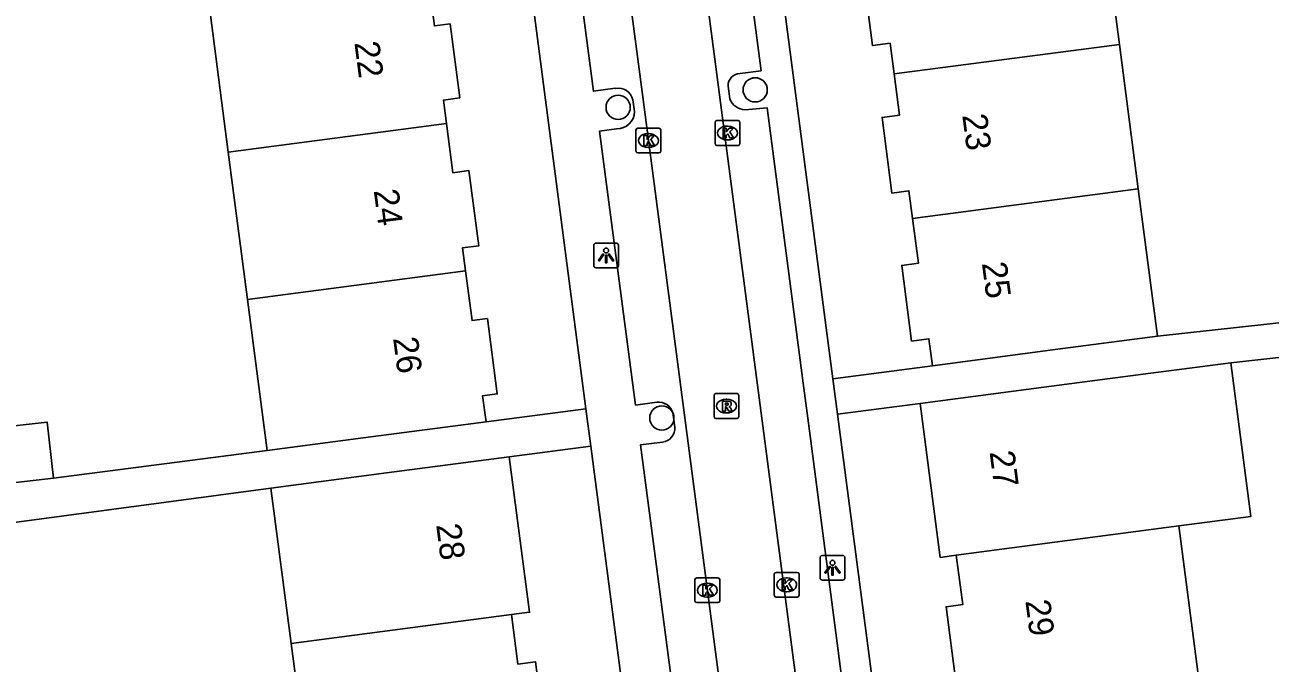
# Model space of a CAD drawing. Extents: x 162074 to 163034, y 381824 to 382557.
# Drawn here: x 162394.5 to 162444.7, y 382342.2 to 382368 of the extents above; entities that cross this region are included whole.
import ezdxf

# ---------------------------------------------------------------- set-up
doc = ezdxf.new("R2010")
doc.units = 0
for name, color, linetype in [('IMGEO_Boom', 7, 'Continuous'), ('IMGEO_Kolk', 7, 'Continuous'), ('IMGEO_Lichtpunt', 7, 'Continuous'), ('IMGEO_Pand', 7, 'Continuous'), ('IMGEO_Pand_nummerreeks', 7, 'Continuous'), ('IMGEO_Rijbaan_lokaal_open', 7, 'Continuous'), ('IMGEO_Rioolput', 7, 'Continuous'), ('IMGEO_Voetpad_open', 7, 'Continuous')]:
    doc.layers.add(name, color=color, linetype=linetype)

msp = doc.modelspace()

# ---------------------------------------------------------------- linework, layer by layer
at = {"layer": 'IMGEO_Boom'}
for centre in [(162423.943, 382365.349), (162418.414, 382364.645), (162420.177, 382352.114)]:
    msp.add_circle(centre, 0.489, dxfattribs=at)
at = {"layer": 'IMGEO_Kolk'}
for p, q in [((162422.4, 382364.108), (162423.252, 382364.108)), ((162419.134, 382362.878), (162419.134, 382363.73)), ((162419.209, 382363.804), (162420.061, 382363.804)), ((162419.622, 382363.584), (162419.647, 382363.584)), ((162420.135, 382363.73), (162420.135, 382362.878)), ((162422.325, 382363.182), (162422.325, 382364.034)), ((162422.813, 382363.888), (162422.838, 382363.888)), ((162423.326, 382364.034), (162423.326, 382363.182)), ((162423.252, 382363.108), (162422.4, 382363.108)), ((162422.836, 382363.328), (162422.811, 382363.328)), ((162420.061, 382362.804), (162419.209, 382362.804)), ((162419.645, 382363.024), (162419.62, 382363.024)), ((162421.511, 382344.739), (162421.511, 382345.591)), ((162421.586, 382345.665), (162422.438, 382345.665)), ((162422.512, 382345.591), (162422.512, 382344.739)), ((162424.713, 382344.959), (162424.713, 382345.811)), ((162424.788, 382345.885), (162425.64, 382345.885)), ((162425.201, 382345.665), (162425.226, 382345.665)), ((162425.714, 382345.811), (162425.714, 382344.959)), ((162421.999, 382345.445), (162422.024, 382345.445)), ((162425.224, 382345.105), (162425.199, 382345.105)), ((162422.438, 382344.665), (162421.586, 382344.665)), ((162422.022, 382344.885), (162421.997, 382344.885)), ((162425.64, 382344.885), (162424.788, 382344.885))]:
    msp.add_line(p, q, dxfattribs=at)
for points in [[(162422.4, 382364.108), (162423.252, 382364.108)], [(162419.134, 382362.878), (162419.134, 382363.73)], [(162419.209, 382363.804), (162420.061, 382363.804)], [(162420.135, 382363.73), (162420.135, 382362.878)], [(162422.325, 382363.182), (162422.325, 382364.034)], [(162422.646, 382363.808), (162422.769, 382363.808), (162422.769, 382363.657), (162422.899, 382363.808), (162423.063, 382363.808), (162422.917, 382363.657), (162423.07, 382363.408), (162422.918, 382363.408), (162422.833, 382363.572), (162422.769, 382363.505), (162422.769, 382363.408), (162422.646, 382363.408), (162422.646, 382363.808)], [(162423.326, 382364.034), (162423.326, 382363.182)], [(162419.455, 382363.504), (162419.578, 382363.504), (162419.578, 382363.353), (162419.708, 382363.504), (162419.872, 382363.504), (162419.726, 382363.353), (162419.879, 382363.104), (162419.727, 382363.104), (162419.642, 382363.268), (162419.578, 382363.201), (162419.578, 382363.104), (162419.455, 382363.104), (162419.455, 382363.504)], [(162423.252, 382363.108), (162422.4, 382363.108)], [(162420.061, 382362.804), (162419.209, 382362.804)], [(162421.511, 382344.739), (162421.511, 382345.591)], [(162421.586, 382345.665), (162422.438, 382345.665)], [(162422.512, 382345.591), (162422.512, 382344.739)], [(162424.713, 382344.959), (162424.713, 382345.811)], [(162424.788, 382345.885), (162425.64, 382345.885)], [(162425.034, 382345.585), (162425.157, 382345.585), (162425.157, 382345.434), (162425.287, 382345.585), (162425.451, 382345.585), (162425.305, 382345.434), (162425.458, 382345.185), (162425.306, 382345.185), (162425.221, 382345.349), (162425.157, 382345.282), (162425.157, 382345.185), (162425.034, 382345.185), (162425.034, 382345.585)], [(162425.714, 382345.811), (162425.714, 382344.959)], [(162421.832, 382345.365), (162421.955, 382345.365), (162421.955, 382345.214), (162422.085, 382345.365), (162422.249, 382345.365), (162422.103, 382345.214), (162422.256, 382344.965), (162422.104, 382344.965), (162422.019, 382345.129), (162421.955, 382345.062), (162421.955, 382344.965), (162421.832, 382344.965), (162421.832, 382345.365)], [(162422.438, 382344.665), (162421.586, 382344.665)], [(162425.64, 382344.885), (162424.788, 382344.885)]]:
    msp.add_lwpolyline(points, dxfattribs=at)
for centre, start, end in [((162422.402, 382364.032), 91.552, 178.448), ((162422.402, 382364.032), 91.552, 178.448), ((162423.25, 382364.032), 1.552, 88.448), ((162423.25, 382364.032), 1.552, 88.448), ((162419.211, 382363.728), 91.552, 178.448), ((162419.211, 382363.728), 91.552, 178.448), ((162420.059, 382363.728), 1.552, 88.448), ((162420.059, 382363.728), 1.552, 88.448), ((162422.402, 382363.184), 181.552, 268.448), ((162422.402, 382363.184), 181.552, 268.448), ((162423.25, 382363.184), 271.552, 358.448), ((162423.25, 382363.184), 271.552, 358.448), ((162419.211, 382362.88), 181.552, 268.448), ((162419.211, 382362.88), 181.552, 268.448), ((162420.059, 382362.88), 271.552, 358.448), ((162420.059, 382362.88), 271.552, 358.448), ((162421.588, 382345.589), 91.552, 178.448), ((162421.588, 382345.589), 91.552, 178.448), ((162422.436, 382345.589), 1.552, 88.448), ((162422.436, 382345.589), 1.552, 88.448), ((162424.79, 382345.809), 91.552, 178.448), ((162424.79, 382345.809), 91.552, 178.448), ((162425.638, 382345.809), 1.552, 88.448), ((162425.638, 382345.809), 1.552, 88.448), ((162421.588, 382344.741), 181.552, 268.448), ((162421.588, 382344.741), 181.552, 268.448), ((162422.436, 382344.741), 271.552, 358.448), ((162422.436, 382344.741), 271.552, 358.448), ((162424.79, 382344.961), 181.552, 268.448), ((162424.79, 382344.961), 181.552, 268.448), ((162425.638, 382344.961), 271.552, 358.448), ((162425.638, 382344.961), 271.552, 358.448)]:
    msp.add_arc(centre, 0.0765, start, end, dxfattribs=at)
for centre, major_axis, ratio, start_param, end_param in [((162419.621, 382363.304), (-0.387, 0.002), 0.722429, 4.712389, 7.853982), ((162419.646, 382363.304), (-0.39, 0.002), 0.717154, 1.570796, 4.712389), ((162422.812, 382363.608), (-0.387, 0.002), 0.722429, 4.712389, 7.853982), ((162422.837, 382363.608), (-0.39, 0.002), 0.717154, 1.570796, 4.712389), ((162425.2, 382345.385), (-0.387, 0.002), 0.722429, 4.712389, 7.853982), ((162425.225, 382345.385), (-0.39, 0.002), 0.717154, 1.570796, 4.712389), ((162421.998, 382345.165), (-0.387, 0.002), 0.722429, 4.712389, 7.853982), ((162422.023, 382345.165), (-0.39, 0.002), 0.717154, 1.570796, 4.712389)]:
    msp.add_ellipse(centre, major_axis=major_axis, ratio=ratio, start_param=start_param, end_param=end_param, dxfattribs=at)
at = {"layer": 'IMGEO_Lichtpunt'}
for p, q in [((162417.428, 382359.071), (162417.428, 382358.264)), ((162417.428, 382359.071), (162417.428, 382358.264)), ((162418.33, 382359.166), (162417.522, 382359.166)), ((162418.33, 382359.166), (162417.522, 382359.166)), ((162418.424, 382358.264), (162418.424, 382359.071)), ((162418.424, 382358.264), (162418.424, 382359.071)), ((162417.522, 382358.17), (162418.33, 382358.17)), ((162417.522, 382358.17), (162418.33, 382358.17)), ((162426.563, 382346.474), (162426.563, 382345.667)), ((162426.563, 382346.474), (162426.563, 382345.667)), ((162427.465, 382346.569), (162426.657, 382346.569)), ((162427.465, 382346.569), (162426.657, 382346.569)), ((162427.559, 382345.667), (162427.559, 382346.474)), ((162427.559, 382345.667), (162427.559, 382346.474)), ((162426.657, 382345.573), (162427.465, 382345.573)), ((162426.657, 382345.573), (162427.465, 382345.573))]:
    msp.add_line(p, q, dxfattribs=at)
for points in [[(162417.802, 382358.735), (162417.841, 382358.707), (162417.653, 382358.445), (162417.615, 382358.472), (162417.802, 382358.735)], [(162417.904, 382358.687), (162417.951, 382358.687), (162417.951, 382358.365), (162417.904, 382358.365), (162417.904, 382358.687)], [(162418.014, 382358.707), (162418.052, 382358.734), (162418.239, 382358.472), (162418.2, 382358.444), (162418.014, 382358.707)], [(162426.937, 382346.138), (162426.976, 382346.11), (162426.788, 382345.848), (162426.75, 382345.875), (162426.937, 382346.138)], [(162427.039, 382346.09), (162427.086, 382346.09), (162427.086, 382345.768), (162427.039, 382345.768), (162427.039, 382346.09)], [(162427.149, 382346.11), (162427.187, 382346.137), (162427.374, 382345.875), (162427.335, 382345.847), (162427.149, 382346.11)]]:
    msp.add_lwpolyline(points, dxfattribs=at)
for centre in [(162417.927, 382358.869), (162427.062, 382346.272)]:
    msp.add_circle(centre, 0.0994, dxfattribs=at)
for centre, start, end in [((162417.522, 382359.071), 90, 180), ((162417.522, 382359.071), 90, 180), ((162418.33, 382359.071), 0, 90), ((162418.33, 382359.071), 0, 90), ((162417.522, 382358.264), 180, 270), ((162417.522, 382358.264), 180, 270), ((162418.33, 382358.264), 270, 0), ((162418.33, 382358.264), 270, 360), ((162426.657, 382346.474), 90, 180), ((162426.657, 382346.474), 90, 180), ((162427.465, 382346.474), 0, 90), ((162427.465, 382346.474), 0, 90), ((162426.657, 382345.667), 180, 270), ((162426.657, 382345.667), 180, 270), ((162427.465, 382345.667), 270, 0), ((162427.465, 382345.667), 270, 360)]:
    msp.add_arc(centre, 0.0946, start, end, dxfattribs=at)
at = {"layer": 'IMGEO_Pand'}
for points in [[(162438.635, 382367.185), (162437.855, 382373.141)], [(162428.768, 382371.937), (162428.993, 382370.224), (162428.283, 382370.131), (162428.675, 382367.137), (162429.385, 382367.23), (162429.547, 382365.993)], [(162410.736, 382369.941), (162410.999, 382367.929), (162411.631, 382368.011), (162412.022, 382365.022), (162411.363, 382364.936), (162411.486, 382363.994)], [(162402.685, 382362.84), (162401.908, 382368.783)], [(162438.635, 382367.185), (162429.547, 382365.993)], [(162439.399, 382361.357), (162438.635, 382367.185)], [(162429.547, 382365.993), (162429.765, 382364.332), (162429.059, 382364.24), (162429.459, 382361.188), (162430.147, 382361.279), (162430.293, 382360.163)], [(162411.486, 382363.994), (162402.685, 382362.84)], [(162412.255, 382358.05), (162412.134, 382358.971), (162412.79, 382359.056), (162412.393, 382362.09), (162411.746, 382362.005), (162411.486, 382363.994)], [(162402.685, 382362.84), (162403.463, 382356.897)], [(162430.293, 382360.163), (162439.399, 382361.357)], [(162440.178, 382355.411), (162439.399, 382361.357)], [(162431.092, 382354.221), (162430.95, 382355.308), (162430.255, 382355.217), (162429.855, 382358.267), (162430.53, 382358.356), (162430.293, 382360.163)], [(162403.463, 382356.897), (162412.255, 382358.05)], [(162413.083, 382351.958), (162412.946, 382353.007), (162413.535, 382353.084), (162413.137, 382356.12), (162412.518, 382356.039), (162412.255, 382358.05)], [(162403.463, 382356.897), (162404.26, 382350.803)], [(162390.363, 382355.179), (162390.822, 382351.227), (162391.063, 382349.156), (162395.638, 382349.687)], [(162395.638, 382349.687), (162395.375, 382351.95), (162393.197, 382351.698), (162392.756, 382355.493)], [(162431.092, 382354.221), (162436.05, 382354.87), (162440.178, 382355.411)], [(162443.13, 382354.342), (162440.217, 382353.96), (162435.592, 382353.354), (162430.598, 382352.7)], [(162441.029, 382347.76), (162443.942, 382348.144), (162443.13, 382354.342)], [(162430.598, 382352.7), (162431.411, 382346.49), (162432.055, 382346.574)], [(162404.26, 382350.803), (162408.126, 382351.309), (162413.083, 382351.958)], [(162414.02, 382350.547), (162409.063, 382349.899), (162404.407, 382349.288)], [(162414.02, 382350.547), (162414.84, 382344.276), (162414.112, 382344.18)], [(162405.228, 382343.014), (162404.407, 382349.288)], [(162432.055, 382346.574), (162441.029, 382347.76)], [(162441.801, 382341.868), (162441.029, 382347.76)], [(162432.055, 382346.574), (162432.315, 382344.588), (162431.643, 382344.5), (162432.038, 382341.478), (162432.756, 382341.572), (162432.872, 382340.688)], [(162405.228, 382343.014), (162414.112, 382344.18)], [(162414.112, 382344.18), (162414.373, 382342.187), (162415.081, 382342.279), (162415.476, 382339.266), (162414.772, 382339.174), (162414.876, 382338.378)], [(162405.986, 382337.212), (162405.228, 382343.014)]]:
    msp.add_lwpolyline(points, dxfattribs=at)
at = {"layer": 'IMGEO_Rijbaan_lokaal_open'}
for points in [[(162429.614, 382310.807), (162414.35, 382427.411)], [(162411.212, 382427.236), (162419.352, 382365.466), (162426.631, 382309.919)]]:
    msp.add_lwpolyline(points, dxfattribs=at)
at = {"layer": 'IMGEO_Rioolput'}
for p, q in [((162422.283, 382352.168), (162422.283, 382353.02)), ((162422.358, 382353.094), (162423.21, 382353.094)), ((162423.284, 382353.02), (162423.284, 382352.168)), ((162422.771, 382352.874), (162422.796, 382352.874)), ((162423.21, 382352.094), (162422.358, 382352.094)), ((162422.794, 382352.314), (162422.769, 382352.314))]:
    msp.add_line(p, q, dxfattribs=at)
for points in [[(162422.283, 382352.168), (162422.283, 382353.02)], [(162422.358, 382353.094), (162423.21, 382353.094)], [(162423.284, 382353.02), (162423.284, 382352.168)], [(162422.872, 382352.792), (162422.62, 382352.794), (162422.62, 382352.394)], [(162422.62, 382352.394), (162422.744, 382352.394), (162422.744, 382352.556), (162422.755, 382352.556)], [(162422.798, 382352.713), (162422.744, 382352.713), (162422.744, 382352.632)], [(162422.744, 382352.632), (162422.796, 382352.632)], [(162422.802, 382352.527), (162422.873, 382352.394), (162423.013, 382352.394), (162422.948, 382352.52)], [(162423.21, 382352.094), (162422.358, 382352.094)]]:
    msp.add_lwpolyline(points, dxfattribs=at)
for centre, radius, start, end in [((162422.36, 382353.018), 0.0765, 91.552, 178.448), ((162422.36, 382353.018), 0.0765, 91.552, 178.448), ((162423.208, 382353.018), 0.0765, 1.552, 88.448), ((162423.208, 382353.018), 0.0765, 1.552, 88.448), ((162422.754, 382352.503), 0.0533, 26.0293, 88.6989), ((162422.78, 382352.821), 0.19, 274.7715, 282.9687), ((162422.804, 382352.617), 0.0964, 77.0061, 93.1865), ((162422.818, 382352.674), 0.0378, 276.6634, 79.6772), ((162422.871, 382352.682), 0.109, 350.3612, 89.416), ((162422.869, 382352.682), 0.112, 277.5842, 350.9817), ((162422.853, 382352.467), 0.108, 29.5134, 73.7905), ((162422.36, 382352.17), 0.0765, 181.552, 268.448), ((162422.36, 382352.17), 0.0765, 181.552, 268.448), ((162423.208, 382352.17), 0.0765, 271.552, 358.448), ((162423.208, 382352.17), 0.0765, 271.552, 358.448)]:
    msp.add_arc(centre, radius, start, end, dxfattribs=at)
for centre, major_axis, ratio, start_param, end_param in [((162422.77, 382352.594), (-0.387, 0.002), 0.722429, 4.712389, 7.853982), ((162422.795, 382352.594), (-0.39, 0.002), 0.717154, 1.570796, 4.712389)]:
    msp.add_ellipse(centre, major_axis=major_axis, ratio=ratio, start_param=start_param, end_param=end_param, dxfattribs=at)
at = {"layer": 'IMGEO_Voetpad_open'}
for points in [[(162427.08, 382353.697), (162422.348, 382389.839)], [(162418.299, 382365.411), (162417.417, 382365.296), (162416.064, 382375.626), (162415.877, 382377.255), (162414.361, 382388.836), (162415.014, 382388.922)], [(162412.412, 382388.448), (162417.113, 382352.484)], [(162422.148, 382376.496), (162422.816, 382376.583), (162424.186, 382366.123), (162423.333, 382366.012)], [(162422.847, 382365.502), (162422.916, 382364.99)], [(162419.078, 382364.475), (162419.006, 382364.945)], [(162423.535, 382364.54), (162424.421, 382364.628), (162425.876, 382353.516), (162426.09, 382351.908), (162427.577, 382340.55), (162426.702, 382340.435)], [(162419.971, 382352.747), (162419.115, 382352.634), (162417.668, 382363.683), (162418.346, 382363.772)], [(162453.204, 382359.497), (162453.531, 382356.88), (162440.178, 382355.411)], [(162450.857, 382355.192), (162443.13, 382354.342)], [(162427.08, 382353.697), (162431.092, 382354.221)], [(162427.267, 382352.264), (162427.08, 382353.697)], [(162430.598, 382352.7), (162427.267, 382352.264)], [(162413.083, 382351.958), (162417.113, 382352.484)], [(162417.113, 382352.484), (162417.31, 382350.977)], [(162420.699, 382351.741), (162420.622, 382352.319)], [(162432.779, 382310.167), (162427.267, 382352.264)], [(162421.679, 382339.696), (162420.819, 382339.584), (162419.32, 382351.031), (162420.199, 382351.136)], [(162395.638, 382349.687), (162404.26, 382350.803)], [(162417.31, 382350.977), (162414.02, 382350.547)], [(162422.808, 382308.918), (162417.31, 382350.977)], [(162404.407, 382349.288), (162393.849, 382347.871)]]:
    msp.add_lwpolyline(points, dxfattribs=at)
for centre, radius, start, end in [((162423.358, 382365.502), 0.511, 92.8162, 179.9445), ((162418.416, 382364.819), 0.603, 12.0142, 101.2062), ((162423.566, 382365.234), 0.695, 200.5518, 267.4155), ((162418.354, 382364.496), 0.724, 269.3485, 358.336), ((162420.043, 382352.148), 0.604, 16.4756, 96.8786), ((162420.127, 382351.705), 0.574, 277.2605, 3.5957)]:
    msp.add_arc(centre, radius, start, end, dxfattribs=at)

# ---------------------------------------------------------------- texts
at = {"layer": 'IMGEO_Pand_nummerreeks'}
for s, rotation, p in [('22', 277.4612, (162407.771, 382367.255)), ('23', 277.553, (162432.294, 382364.329)), ('24', 277.4612, (162408.553, 382361.292)), ('25', 277.553, (162433.086, 382358.357)), ('26', 277.4612, (162409.333, 382355.332)), ('27', 277.4586, (162433.396, 382350.741)), ('28', 277.4498, (162411.07, 382347.802)), ('29', 277.5254, (162434.84, 382344.733))]:
    msp.add_text(s, height=1, rotation=rotation, dxfattribs=at).set_placement(p)

doc.saveas('drawing.dxf')
